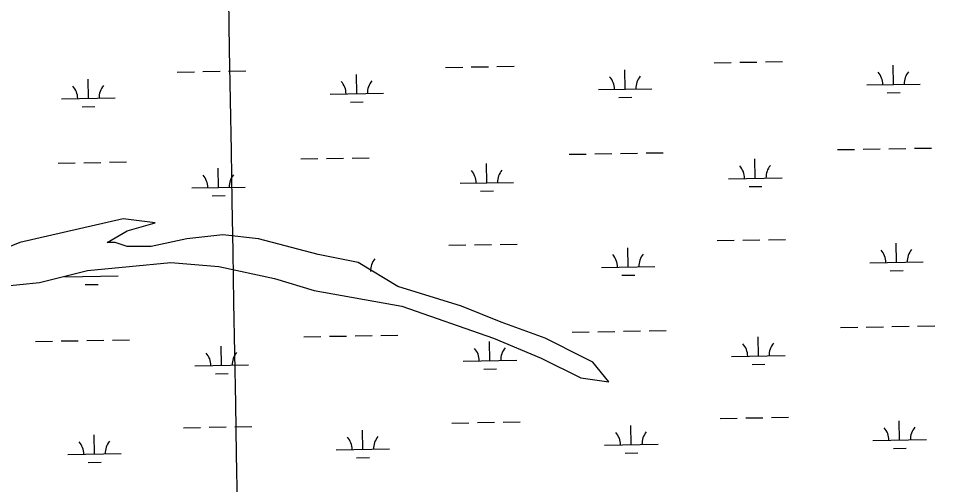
# Model space of a CAD drawing. Extents: x 3892998 to 3931244, y 278583 to 304547.
# Drawn here: x 3907442 to 3909155, y 286603 to 287475 of the extents above; entities that cross this region are included whole.
import ezdxf

# ---------------------------------------------------------------- set-up
doc = ezdxf.new("R2010")
doc.units = 0
for name, color, linetype in [('V-GRID-MAJR', 7, 'Continuous'), ('V-RIVR-EDGE', 7, 'Continuous'), ('V-TOPO-SHOR', 7, 'Continuous'), ('V-WETL-SWMP', 7, 'Continuous')]:
    doc.layers.add(name, color=color, linetype=linetype)

msp = doc.modelspace()

# ---------------------------------------------------------------- linework, layer by layer
at = {"layer": 'V-GRID-MAJR'}
msp.add_spline([(3907892.171, 284199.19), (3907788.208, 290256.049), (3907684.191, 296315.993), (3907580.176, 302375.93), (3907580.123, 302379.01900000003)], degree=3, dxfattribs=at)
at = {"layer": 'V-RIVR-EDGE'}
msp.add_spline([(3906947.764569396, 287500.1207155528), (3906964.1524643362, 287519.6167750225), (3906976.604960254, 287527.7558269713), (3906984.0739984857, 287531.6446745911), (3906991.533375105, 287531.62622969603), (3906995.0801892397, 287529.48619595), (3907000.3951404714, 287524.14489486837), (3907004.639196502, 287516.67497830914), (3907011.3820080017, 287514.17183119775), (3907018.488811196, 287515.2198898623), (3907024.8922241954, 287519.1113724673), (3907035.553746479, 287521.2162730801), (3907044.080504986, 287521.90561002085), (3907046.92217227, 287521.8985833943), (3907050.107629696, 287517.2729691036), (3907054.0008689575, 287511.5799729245), (3907062.860877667, 287503.38822127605), (3907076.343865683, 287497.31630182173), (3907080.9510350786, 287493.0423826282), (3907082.3463971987, 287482.7378254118), (3907080.8983353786, 287471.7298780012), (3907080.1808919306, 287468.8899673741), (3907080.1694736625, 287464.2722580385), (3907081.216653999, 287456.810246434), (3907088.301498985, 287448.97809483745), (3907091.141409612, 287448.26065138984), (3907093.634016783, 287450.7409619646), (3907102.536185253, 287459.5992140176), (3907108.2283031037, 287463.13724486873), (3907118.887190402, 287464.17652025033), (3907123.858351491, 287463.4538068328), (3907130.2406846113, 287458.8202875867), (3907136.2704443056, 287455.2532719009), (3907139.4725899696, 287457.37661740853), (3907145.5313344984, 287465.53147926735), (3907148.7308451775, 287466.58919954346), (3907156.191100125, 287466.9259630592), (3907158.6801939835, 287467.9854399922), (3907158.6872206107, 287470.8271072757), (3907158.696003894, 287474.3791913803), (3907156.9296234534, 287478.2908755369), (3907154.0993744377, 287482.9156114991), (3907153.400375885, 287487.5350774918), (3907153.7652459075, 287491.4414916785), (3907155.906157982, 287495.34351422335), (3907156.9788098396, 287498.1825465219), (3907156.991984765, 287503.51067267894), (3907155.9650059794, 287519.1424777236), (3907151.037761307, 287537.62561166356), (3907150.71241606, 287549.70357594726), (3907153.5655016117, 287554.3142586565), (3907153.933884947, 287559.64150648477), (3907158.2306406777, 287573.4840945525), (3907158.605172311, 287581.297801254), (3907157.9105654, 287587.6933092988), (3907155.4346464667, 287591.9619585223), (3907150.114425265, 287595.1720091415), (3907143.3733704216, 287598.3855730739), (3907130.612217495, 287609.07344520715), (3907125.661257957, 287617.96595206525), (3907124.609685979, 287623.6519216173), (3907123.556357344, 287628.6274743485), (3907119.3052746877, 287633.25572362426), (3907116.8275990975, 287636.81395602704), (3907115.426088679, 287644.63205437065), (3907111.887179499, 287649.9689638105), (3907103.7314393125, 287655.67249992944), (3907102.319388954, 287659.22809734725), (3907100.558278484, 287665.2710319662), (3907099.5031931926, 287669.5361678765), (3907097.7297861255, 287670.60618474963), (3907094.1794586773, 287671.3253848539), (3907087.0700204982, 287669.2117009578), (3907083.874901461, 287669.9300227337), (3907073.230945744, 287674.9292903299), (3907069.690279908, 287679.55578294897), (3907067.573082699, 287685.24438748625), (3907063.3211217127, 287689.5174283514), (3907052.661356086, 287688.12294455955), (3907038.1004462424, 287689.2245812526), (3907029.22638428, 287691.73299833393), (3907023.20452954, 287698.49688971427), (3907017.191458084, 287708.8128651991), (3907016.8511812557, 287714.852286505), (3907016.879287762, 287726.21895563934), (3907018.337011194, 287741.134195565), (3907018.7159344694, 287750.7239443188), (3907020.5051514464, 287756.04767883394), (3907020.5165697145, 287760.66538816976), (3907020.530622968, 287766.3487227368), (3907017.0048887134, 287777.0137583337), (3907015.9568300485, 287784.1205615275), (3907015.2745197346, 287795.48898731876), (3907019.6178268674, 287828.1576211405), (3907022.8612539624, 287846.9757619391), (3907028.615733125, 287875.73358993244), (3907038.252911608, 287894.5359208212), (3907048.2277319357, 287906.23320517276), (3907060.6837411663, 287915.79309076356), (3907077.0365029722, 287921.0808138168), (3907091.957012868, 287921.75434084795), (3907098.7033376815, 287920.6720273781), (3907105.8075058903, 287920.65446081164), (3907116.820723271, 287921.33764945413), (3907133.1594318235, 287920.9420379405), (3907140.261843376, 287920.214054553), (3907145.93639466, 287916.64791719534), (3907153.017726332, 287907.3949319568), (3907165.0614358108, 287893.8671491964), (3907178.165500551, 287878.2054809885), (3907180.9825746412, 287868.2526188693), (3907183.807553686, 287861.4966324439), (3907194.071707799, 287846.5524076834), (3907205.412027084, 287835.8680488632), (3907216.041929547, 287825.18544669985), (3907224.17922484, 287812.0225339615), (3907228.4127409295, 287800.290116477), (3907234.063577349, 287787.13335203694), (3907234.0468891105, 287780.3843922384), (3907234.0249309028, 287771.504181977), (3907235.4343462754, 287766.8829593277), (3907241.462349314, 287762.60552682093), (3907247.497378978, 287761.1697615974), (3907265.9620680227, 287758.63762965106), (3907275.546546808, 287756.1274559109), (3907285.471302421, 287747.577860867), (3907293.274469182, 287742.9408283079), (3907302.1555577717, 287743.27407851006), (3907308.9062742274, 287743.9678070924), (3907316.714710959, 287741.4620249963), (3907329.1259254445, 287732.9062816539), (3907331.5939394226, 287725.44075673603), (3907331.5579279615, 287710.8772119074), (3907332.9550467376, 287701.283071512), (3907335.4265740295, 287695.23838023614), (3907339.3250832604, 287691.67663452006), (3907344.6523310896, 287691.30825118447), (3907346.787094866, 287692.7238148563), (3907349.9918755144, 287695.9127855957), (3907355.3542564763, 287709.7527386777), (3907361.077994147, 287726.0782723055), (3907367.184168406, 287753.4143883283), (3907370.408272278, 287764.41794409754), (3907375.0426698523, 287771.1554856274), (3907382.51346474, 287775.75475006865), (3907396.380646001, 287781.40382983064), (3907406.331751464, 287783.5104871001), (3907417.3484821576, 287785.6145093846), (3907425.873484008, 287785.5934295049), (3907432.274262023, 287788.4192868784), (3907433.3434005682, 287789.8374855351), (3907433.716175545, 287796.9407754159), (3907431.6130315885, 287808.3127145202), (3907435.1853172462, 287816.4737246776), (3907437.3200810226, 287817.88928834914), (3907444.7873625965, 287821.0677191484), (3907447.2817264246, 287824.2584465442), (3907447.654501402, 287831.3617364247), (3907449.797170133, 287835.97417579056), (3907457.2670866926, 287840.2182318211), (3907469.705529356, 287842.6739492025), (3907478.238436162, 287845.8497450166), (3907482.162416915, 287852.58904320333), (3907485.725919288, 287857.19796925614), (3907488.928064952, 287859.32131476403), (3907506.710443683, 287868.1576086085), (3907532.313555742, 287879.4610381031), (3907537.999525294, 287880.5126100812), (3907546.888518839, 287884.0427359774), (3907550.093299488, 287887.2317067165), (3907557.2229392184, 287897.5151840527), (3907562.921205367, 287903.5396737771), (3907571.810198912, 287907.06979967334), (3907577.849620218, 287907.41007650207), (3907589.9249495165, 287906.6697965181), (3907595.6117973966, 287908.07657690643), (3907603.4298957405, 287909.4780873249), (3907607.344214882, 287912.3100929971), (3907607.3512415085, 287915.1517602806), (3907605.940069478, 287919.06256610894), (3907605.9497310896, 287922.969858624), (3907611.2945454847, 287929.70564349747), (3907622.329721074, 287939.26904240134), (3907626.95797035, 287943.5201250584), (3907628.73489073, 287943.8709418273), (3907632.9982699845, 287944.2156102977), (3907638.6710646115, 287939.93905611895), (3907647.525803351, 287929.6160540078), (3907649.650027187, 287926.76911675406), (3907652.1364860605, 287926.76296845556), (3907656.0472918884, 287928.17414048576), (3907664.9459470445, 287935.611558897), (3907668.1586326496, 287941.997405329), (3907672.7860035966, 287945.89327957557), (3907684.1544293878, 287946.57558989), (3907691.2533276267, 287944.42677286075), (3907698.3513475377, 287941.9227474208), (3907707.2315577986, 287941.9007892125), (3907720.0243305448, 287944.00041985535), (3907730.3271311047, 287944.6853651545), (3907739.561671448, 287944.3073202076), (3907745.589674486, 287940.0298877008), (3907747.348149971, 287932.92132784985), (3907745.886913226, 287916.5852542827), (3907743.0338276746, 287911.9745715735), (3907737.332048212, 287904.52924820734), (3907734.8385627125, 287901.69372922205), (3907726.6538376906, 287895.67538779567), (3907721.310779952, 287889.6500197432), (3907718.8049978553, 287881.8415830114), (3907717.719171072, 287873.674424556), (3907716.6359792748, 287866.57289133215), (3907720.520435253, 287857.327811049), (3907725.824846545, 287847.7240090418), (3907727.243045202, 287846.65487049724), (3907730.440799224, 287847.0021739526), (3907740.046357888, 287853.0170020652), (3907743.246746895, 287854.429930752), (3907748.2196646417, 287854.41763415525), (3907753.887189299, 287848.009829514), (3907759.2065321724, 287844.44457048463), (3907764.8872317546, 287843.364892), (3907771.636191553, 287843.34820376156), (3907786.9365030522, 287853.96668795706), (3907791.915569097, 287856.4408502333), (3907792.9768026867, 287854.6621731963), (3907790.4639939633, 287844.01206918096), (3907791.167384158, 287841.16864524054), (3907794.002903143, 287838.6751597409), (3907799.6871160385, 287839.01631489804), (3907802.892775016, 287842.5604940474), (3907806.0993123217, 287846.4598816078), (3907806.108095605, 287850.01196571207), (3907804.6986802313, 287854.6331883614), (3907798.3163471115, 287859.266707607), (3907795.4799497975, 287861.4049846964), (3907795.840428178, 287863.53535683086), (3907799.042573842, 287865.6587023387), (3907799.0548704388, 287870.63162008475), (3907799.0627753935, 287873.828495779), (3907801.1984174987, 287875.5992678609), (3907806.527421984, 287875.94130134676), (3907812.565964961, 287875.9263697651), (3907817.1863092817, 287876.9805767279), (3907817.5485443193, 287879.82136568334), (3907816.8530590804, 287885.86166531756), (3907820.411291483, 287888.3393409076), (3907826.803286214, 287887.6131141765), (3907830.361518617, 287890.0907897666), (3907828.9521032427, 287894.7120124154), (3907825.4061674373, 287897.20725457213), (3907821.5094148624, 287901.4794171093), (3907821.8734065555, 287905.0306228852), (3907828.2689146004, 287905.7252297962), (3907835.0213877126, 287907.12937519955), (3907838.5717151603, 287906.4101750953), (3907844.602353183, 287903.1983678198), (3907850.9987395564, 287904.24818314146), (3907849.244655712, 287913.1327850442), (3907848.560588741, 287923.79079401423), (3907851.0549525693, 287926.9815214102), (3907856.740043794, 287927.67788497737), (3907862.7829784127, 287929.43899544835), (3907864.2196219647, 287935.8292335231), (3907868.1277928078, 287936.17478032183), (3907871.687781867, 287939.3628727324), (3907870.644114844, 287948.245717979), (3907873.489295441, 287949.65952499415), (3907876.3327193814, 287950.3629151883), (3907877.748283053, 287948.2281514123), (3907881.2942188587, 287945.7329092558), (3907885.9040232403, 287942.5246152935), (3907890.519097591, 287941.4475717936), (3907893.7291482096, 287946.76779299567), (3907900.8482480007, 287952.78876940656), (3907910.095084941, 287957.38364220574), (3907915.086447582, 287964.8307222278), (3907915.0943525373, 287968.02759792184), (3907909.427706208, 287974.7906109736), (3907908.0174125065, 287979.0566252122), (3907908.736612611, 287982.6069526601), (3907915.1382689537, 287985.78801844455), (3907926.1576346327, 287988.9576659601), (3907934.351142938, 287998.5280914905), (3907948.232377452, 288009.86050582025), (3907953.924495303, 288013.3985366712), (3907962.454767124, 288015.50870725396), (3907972.4006026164, 288015.48411406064), (3907987.3307741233, 288020.0649336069), (3907995.868072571, 288025.01677147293), (3907995.875977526, 288028.2136471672), (3907994.817378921, 288031.0579494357), (3907985.95297857, 288037.47365903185), (3907980.9993840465, 288045.3005406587), (3907978.16474339, 288048.1492345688), (3907978.8821868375, 288050.989145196), (3907980.6608638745, 288052.05037878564), (3907981.7273674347, 288052.40295221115), (3907987.4027970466, 288049.1920232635), (3907996.6224058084, 288042.77543533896), (3908006.203371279, 288038.84442795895), (3908013.3075394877, 288038.82686139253), (3908021.8457162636, 288044.13390766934), (3908028.6131209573, 288051.5765960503), (3908035.3849172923, 288060.7953264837), (3908042.503138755, 288066.4610944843), (3908046.0604928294, 288068.58356166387), (3908057.077223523, 288070.68758394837), (3908060.9792460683, 288068.54667187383), (3908065.2426253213, 288068.8913403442), (3908069.8603346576, 288068.8799220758), (3908079.1089282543, 288074.18521169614), (3908081.605048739, 288078.0863559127), (3908081.6173453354, 288083.059273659), (3908075.257848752, 288096.9282115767), (3908070.316550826, 288109.7280109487), (3908069.626335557, 288117.8995610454), (3908071.068249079, 288126.4210495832), (3908071.7988674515, 288134.5890863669), (3908072.16549413, 288139.2059173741), (3908073.9485628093, 288142.0431930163), (3908080.7089408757, 288146.6442141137), (3908088.8883959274, 288150.5313050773), (3908099.91127492, 288155.12178623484), (3908105.607784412, 288160.43585913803), (3908107.7513314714, 288165.4035069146), (3908110.244816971, 288168.2390258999), (3908114.5117095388, 288170.0045280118), (3908118.7742104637, 288169.9939880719), (3908129.0743760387, 288169.61330814), (3908137.9545863, 288169.5913499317), (3908145.057876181, 288169.2185749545), (3908147.1847350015, 288167.4372629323), (3908147.8547378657, 288163.1774974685)], degree=3, dxfattribs=at)
at = {"layer": 'V-TOPO-SHOR'}
msp.add_lwpolyline([(3907407.1584421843, 286973.85180403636), (3907481.5873060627, 286981.2946904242), (3907570.901942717, 287003.62334958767), (3907727.2025568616, 287018.50912236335), (3907816.5171935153, 287011.06623597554), (3907920.7176029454, 286988.73757681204), (3907995.1464668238, 286966.4089176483), (3908158.889967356, 286936.637372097), (3908330.076354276, 286877.09428099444), (3908419.3909909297, 286839.8798490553), (3908493.8198548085, 286802.6654171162), (3908545.920059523, 286795.2225307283), (3908516.148513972, 286832.43696266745), (3908486.3769684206, 286847.32273544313), (3908441.719650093, 286869.65139460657), (3908426.8338773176, 286877.09428099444), (3908344.9621270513, 286906.86582654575), (3908270.533263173, 286936.637372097), (3908151.447080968, 286973.85180403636), (3908077.0182170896, 287018.50912236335), (3908002.5893532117, 287033.394895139), (3907890.9460573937, 287063.1664406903), (3907823.9600799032, 287070.6093270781), (3907756.974102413, 287063.1664406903), (3907689.988124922, 287048.28066791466), (3907645.330806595, 287048.28066791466), (3907623.0021474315, 287055.7235543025), (3907608.1163746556, 287055.7235543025), (3907645.330806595, 287078.0522134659), (3907697.43101131, 287092.9379862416), (3907637.887920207, 287100.3808726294), (3907444.3728741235, 287055.7235543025), (3907206.200509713, 286958.9660312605)], dxfattribs=at)
at = {"layer": 'V-WETL-SWMP'}
for p, q in [((3908240.8715263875, 287383.5018730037), (3908272.866733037, 287384.05571514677)), ((3908288.864336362, 287384.3326362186), (3908320.859543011, 287384.8864783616)), ((3908336.8571463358, 287385.16339943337), (3908368.8523529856, 287385.71724157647)), ((3908742.7043444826, 287392.18867932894), (3908774.6995511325, 287392.742521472)), ((3908790.6971544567, 287393.01944254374), (3908822.692361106, 287393.57328468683)), ((3908838.689964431, 287393.8502057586), (3908870.6851710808, 287394.4040479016)), ((3909078.3017774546, 287351.5609690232), (3909077.6787053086, 287387.5555765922)), ((3907739.0387082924, 287374.8150666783), (3907771.0339149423, 287375.3689088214)), ((3907787.0315182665, 287375.6458298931), (3907819.0267249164, 287376.19967203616)), ((3907835.024328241, 287376.4765931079), (3907867.01953489, 287377.030435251)), ((3908074.636141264, 287334.18735637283), (3908074.0130691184, 287370.18196394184)), ((3908576.4689593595, 287342.87416269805), (3908575.845887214, 287378.868770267)), ((3907572.8033231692, 287325.5005500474), (3907572.1802510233, 287361.4951576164)), ((3909028.3092670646, 287350.6955906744), (3909128.2942878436, 287352.4263473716)), ((3908024.643630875, 287333.32197802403), (3908124.6286516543, 287335.05273472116)), ((3908526.47644897, 287342.0087843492), (3908626.461469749, 287343.7395410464)), ((3909066.570647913, 287335.92458962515), (3909090.5670528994, 287336.33997123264)), ((3907522.8108127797, 287324.6351716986), (3907622.7958335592, 287326.36592839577)), ((3908062.905011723, 287318.5509769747), (3908086.90141671, 287318.96635858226)), ((3908564.737829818, 287327.23778329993), (3908588.7342348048, 287327.6531649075)), ((3907561.0721936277, 287309.8641706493), (3907585.068598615, 287310.2795522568)), ((3908973.551917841, 287229.6587447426), (3909005.5471244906, 287230.21258688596)), ((3909021.5447278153, 287230.48950795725), (3909053.5399344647, 287231.04335010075)), ((3909069.5375377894, 287231.32027117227), (3909101.5327444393, 287231.8741133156)), ((3909117.530347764, 287232.1510343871), (3909149.5255544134, 287232.7048765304)), ((3907969.886281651, 287212.28513209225), (3908001.8814883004, 287212.8389742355)), ((3908017.879091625, 287213.1158953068), (3908049.874298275, 287213.6697374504)), ((3908065.8719015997, 287213.9466585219), (3908097.8671082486, 287214.5005006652)), ((3908471.7190997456, 287220.97193841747), (3908503.7143063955, 287221.52578056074)), ((3908519.7119097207, 287221.802701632), (3908551.7071163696, 287222.3565437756)), ((3908567.7047196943, 287222.6334648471), (3908599.699926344, 287223.1873069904)), ((3908615.697529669, 287223.4642280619), (3908647.692736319, 287224.01807020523)), ((3908819.8612947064, 287176.24873398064), (3908819.238222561, 287212.2433415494)), ((3907516.04627353, 287204.4290889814), (3907548.04148018, 287204.9829311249)), ((3907564.0390835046, 287205.25985219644), (3907596.034290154, 287205.81369433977)), ((3907612.031893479, 287206.0906154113), (3907644.027100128, 287206.64445755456)), ((3907816.1956585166, 287158.87512133), (3907815.572586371, 287194.86972889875)), ((3908318.0284766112, 287167.5619276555), (3908317.4054044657, 287203.5565352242)), ((3908769.868784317, 287175.38335563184), (3908869.853805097, 287177.1141123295)), ((3907766.2031481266, 287158.00974298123), (3907866.188168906, 287159.7404996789)), ((3908268.0359662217, 287166.6965493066), (3908368.0209870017, 287168.4273060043)), ((3908808.130165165, 287160.6123545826), (3908832.126570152, 287161.0277361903)), ((3907804.464528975, 287143.2387419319), (3907828.460933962, 287143.6541235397)), ((3908306.2973470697, 287151.92554825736), (3908330.293752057, 287152.34092986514)), ((3908748.4621368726, 287059.56351063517), (3908780.457343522, 287060.1173527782)), ((3908796.4549468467, 287060.39427384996), (3908828.4501534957, 287060.948115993)), ((3908844.447756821, 287061.2250370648), (3908876.4429634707, 287061.77887920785)), ((3909084.0595698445, 287018.93580032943), (3909083.4364976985, 287054.93040789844)), ((3908246.629318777, 287050.87670430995), (3908278.624525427, 287051.430546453)), ((3908294.622128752, 287051.7074675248), (3908326.617335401, 287052.26130966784)), ((3908342.6149387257, 287052.5382307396), (3908374.610145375, 287053.09207288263)), ((3908582.226751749, 287010.2489940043), (3908581.6036796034, 287046.2436015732)), ((3909034.0670594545, 287018.07042198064), (3909134.0520802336, 287019.8011786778)), ((3908532.23424136, 287009.3836156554), (3908632.219262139, 287011.1143723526)), ((3909072.328440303, 287003.2994209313), (3909096.3248452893, 287003.71480253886)), ((3907528.568605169, 286992.0100030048), (3907628.553625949, 286993.740759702)), ((3908570.495622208, 286994.61261460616), (3908594.4920271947, 286995.0279962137)), ((3907566.8299860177, 286977.2390019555), (3907590.8263910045, 286977.65438356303)), ((3909123.288140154, 286899.52586569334), (3909155.2833468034, 286900.0797078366)), ((3908477.4768921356, 286888.34676972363), (3908509.4720987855, 286888.90061186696)), ((3908525.46970211, 286889.17753293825), (3908557.4649087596, 286889.73137508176)), ((3908573.4625120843, 286890.00829615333), (3908605.4577187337, 286890.5621382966)), ((3908621.455322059, 286890.8390593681), (3908653.4505287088, 286891.39290151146)), ((3908979.3097102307, 286897.03357604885), (3909011.3049168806, 286897.5874181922)), ((3909027.3025202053, 286897.86433926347), (3909059.297726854, 286898.418181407)), ((3909075.2953301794, 286898.6951024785), (3909107.2905368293, 286899.2489446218)), ((3907473.8112559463, 286870.973157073), (3907505.8064625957, 286871.52699921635)), ((3907521.80406592, 286871.80392028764), (3907553.79927257, 286872.35776243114)), ((3907569.7968758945, 286872.63468350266), (3907601.792082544, 286873.188525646)), ((3907617.7896858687, 286873.4654467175), (3907649.784892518, 286874.0192888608)), ((3907975.644074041, 286879.6599633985), (3908007.6392806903, 286880.21380554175)), ((3908023.636884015, 286880.49072661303), (3908055.632090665, 286881.0445687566)), ((3908071.629693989, 286881.3214898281), (3908103.6249006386, 286881.8753319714)), ((3908119.6225039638, 286882.15225304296), (3908151.617710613, 286882.70609518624)), ((3908323.786269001, 286834.9367589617), (3908323.1631968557, 286870.9313665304)), ((3908825.6190870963, 286843.62356528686), (3908824.996014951, 286879.61817285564)), ((3907821.9534509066, 286826.24995263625), (3907821.330378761, 286862.24456020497)), ((3908273.7937586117, 286834.07138061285), (3908373.778779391, 286835.8021373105)), ((3908775.6265767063, 286842.75818693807), (3908875.611597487, 286844.4889436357)), ((3907771.9609405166, 286825.3845742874), (3907871.945961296, 286827.11533098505)), ((3908312.0551394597, 286819.3003795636), (3908336.051544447, 286819.71576117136)), ((3908813.887957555, 286827.98718588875), (3908837.8843625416, 286828.4025674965)), ((3907810.222321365, 286810.61357323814), (3907834.218726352, 286811.0289548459)), ((3908850.205549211, 286728.5998683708), (3908882.2007558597, 286729.15371051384)), ((3907846.53991302, 286711.22625572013), (3907878.53511967, 286711.78009786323)), ((3908252.387111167, 286718.25153561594), (3908284.382317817, 286718.805377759)), ((3908300.379921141, 286719.08229883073), (3908332.3751277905, 286719.63614097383)), ((3908348.372731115, 286719.9130620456), (3908380.367937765, 286720.4669041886)), ((3908587.984544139, 286677.62382531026), (3908587.361471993, 286713.6184328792)), ((3908754.219929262, 286726.9383419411), (3908786.215135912, 286727.4921840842)), ((3908802.212739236, 286727.76910515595), (3908834.2079458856, 286728.322947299)), ((3909089.8173622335, 286686.3106316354), (3909089.1942900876, 286722.30523920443)), ((3907584.3189079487, 286660.2502126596), (3907583.695835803, 286696.2448202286)), ((3907750.554293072, 286709.5647292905), (3907782.5494997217, 286710.11857143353)), ((3907798.5471030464, 286710.39549250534), (3907830.542309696, 286710.9493346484)), ((3908086.151726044, 286668.93701898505), (3908085.5286538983, 286704.931626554)), ((3908537.9920337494, 286676.7584469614), (3908637.9770545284, 286678.4892036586)), ((3909039.824851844, 286685.4452532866), (3909139.8098726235, 286687.17600998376)), ((3907534.326397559, 286659.3848343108), (3907634.3114183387, 286661.1155910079)), ((3908036.1592156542, 286668.0716406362), (3908136.144236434, 286669.8023973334)), ((3908576.2534145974, 286661.98744591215), (3908600.249819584, 286662.40282751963)), ((3909078.0862326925, 286670.6742522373), (3909102.0826376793, 286671.08963384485)), ((3907572.587778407, 286644.6138332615), (3907596.5841833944, 286645.029214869)), ((3908074.4205965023, 286653.30063958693), (3908098.417001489, 286653.7160211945))]:
    msp.add_line(p, q, dxfattribs=at)
for centre, radius, start, end in [((3908521.226080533, 287342.3927739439), 35.24628790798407, 0.21987999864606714, 41.7635383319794), ((3908631.695402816, 287344.3050155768), 35.24628790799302, 140.21987699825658, 181.7635353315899), ((3909023.058898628, 287351.0795802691), 35.24628790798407, 0.21987999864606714, 41.7635383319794), ((3909133.528220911, 287352.99182190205), 35.24628790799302, 140.21987699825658, 181.7635353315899), ((3907517.5604443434, 287325.0191612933), 35.24628790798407, 0.21987999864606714, 41.7635383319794), ((3907628.029766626, 287326.9314029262), 35.24628790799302, 140.21987699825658, 181.7635353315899), ((3908019.393262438, 287333.70596761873), 35.24628790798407, 0.21987999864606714, 41.7635383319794), ((3908129.862584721, 287335.61820925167), 35.24628790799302, 140.21987699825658, 181.7635353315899), ((3908373.254920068, 287168.99278053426), 35.24628790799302, 140.21987699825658, 181.7635353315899), ((3908764.618415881, 287175.76734522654), 35.24628790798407, 0.21987999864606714, 41.7635383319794), ((3908875.0877381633, 287177.6795868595), 35.24628790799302, 140.21987699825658, 181.7635353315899), ((3907760.9527796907, 287158.3937325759), 35.24628790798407, 0.21987999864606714, 41.7635383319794), ((3907871.4221019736, 287160.30597420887), 35.24628790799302, 140.21987699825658, 181.7635353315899), ((3908262.785597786, 287167.0805389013), 35.24628790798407, 0.21987999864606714, 41.7635383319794), ((3909028.816691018, 287018.45441157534), 35.24628790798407, 0.21987999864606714, 41.7635383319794), ((3909139.286013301, 287020.3666532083), 35.24628790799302, 140.21987699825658, 181.7635353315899), ((3908135.620377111, 287002.9930405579), 35.24628790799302, 140.21987699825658, 181.7635353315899), ((3908526.983872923, 287009.7676052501), 35.24628790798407, 0.21987999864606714, 41.7635383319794), ((3908637.453195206, 287011.67984688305), 35.24628790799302, 140.21987699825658, 181.7635353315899), ((3908770.3762082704, 286843.14217653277), 35.24628790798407, 0.21987999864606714, 41.7635383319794), ((3908880.845530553, 286845.0544181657), 35.24628790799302, 140.21987699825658, 181.7635353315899), ((3907766.7105720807, 286825.7685638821), 35.24628790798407, 0.21987999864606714, 41.7635383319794), ((3907877.1798943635, 286827.68080551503), 35.24628790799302, 140.21987699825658, 181.7635353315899), ((3908268.543390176, 286834.45537020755), 35.24628790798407, 0.21987999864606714, 41.7635383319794), ((3908379.012712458, 286836.3676118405), 35.24628790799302, 140.21987699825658, 181.7635353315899), ((3908532.741665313, 286677.1424365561), 35.24628790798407, 0.21987999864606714, 41.7635383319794), ((3908643.210987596, 286679.05467818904), 35.24628790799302, 140.21987699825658, 181.7635353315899), ((3909034.5744834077, 286685.82924288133), 35.24628790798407, 0.21987999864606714, 41.7635383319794), ((3909145.0438056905, 286687.74148451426), 35.24628790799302, 140.21987699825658, 181.7635353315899), ((3907529.0760291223, 286659.7688239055), 35.24628790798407, 0.21987999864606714, 41.7635383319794), ((3907639.545351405, 286661.68106553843), 35.24628790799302, 140.21987699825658, 181.7635353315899), ((3908030.9088472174, 286668.4556302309), 35.24628790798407, 0.21987999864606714, 41.7635383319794), ((3908141.3781695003, 286670.3678718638), 35.24628790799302, 140.21987699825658, 181.7635353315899)]:
    msp.add_arc(centre, radius, start, end, dxfattribs=at)

doc.saveas('drawing.dxf')
